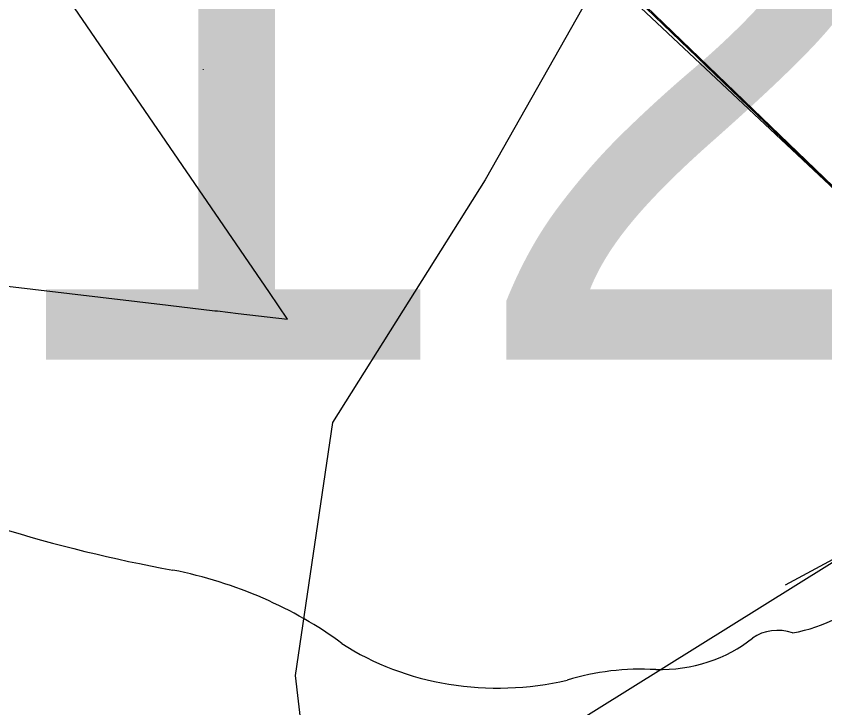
# Model space of a CAD drawing. Extents: x 0 to 39.3, y -3.9 to 22.
# Drawn here: x 4.067 to 4.2313, y 18.4787 to 18.6193 of the extents above; entities that cross this region are included whole.
import ezdxf

# ---------------------------------------------------------------- set-up
doc = ezdxf.new("R2010")
doc.units = 0
for name, color, linetype in [('GM_X_Corporation', 7, 'Continuous'), ('GM_X_Rail_Line', 7, 'Continuous'), ('GM_X_State_Location', 7, 'Continuous'), ('GM_X_State_Route', 7, 'Continuous'), ('GM_X_State_Shield', 7, 'Continuous'), ('GM_X_Township_Road', 7, 'Continuous'), ('SH_Text', 7, 'Continuous')]:
    doc.layers.add(name, color=color, linetype=linetype)

msp = doc.modelspace()

# ---------------------------------------------------------------- linework, layer by layer
at = {"layer": 'GM_X_Corporation'}
for points in [[(3.80948, 18.99739), (3.82067, 18.98804), (3.83299, 18.97589), (3.84138, 18.96764), (3.84583, 18.96288), (3.85511, 18.95466), (3.88252, 18.9274), (3.92534, 18.88569), (3.96262, 18.84841), (4.00987, 18.80258), (4.03017, 18.78234), (4.06191, 18.7517), (4.09697, 18.71664), (4.13462, 18.67973), (4.165, 18.64952), (4.18951, 18.6266), (4.23299, 18.5847), (4.28093, 18.53405), (4.3073, 18.51158), (4.32746, 18.49339), (4.35788, 18.46652), (4.3844, 18.43966), (4.43715, 18.39064)], [(4.43715, 18.39064), (4.3844, 18.43966), (4.35788, 18.46652), (4.32746, 18.49339), (4.3073, 18.51158), (4.28093, 18.53405), (4.23299, 18.5847), (4.18951, 18.6266), (4.165, 18.64952), (4.13462, 18.67973), (4.09697, 18.71664), (4.06191, 18.7517), (4.03017, 18.78234), (4.00987, 18.80258), (3.96262, 18.84841), (3.92534, 18.88569), (3.88252, 18.9274), (3.85511, 18.95466), (3.84583, 18.96288), (3.84138, 18.96764), (3.83299, 18.97589), (3.82067, 18.98804), (3.80948, 18.99739)], [(4.00341, 18.46578), (4.006, 18.48645), (4.01598, 18.56621), (4.01647, 18.57014), (4.09789, 18.56055), (4.10737, 18.55943), (4.10788, 18.55937), (4.1121, 18.55888), (4.12215, 18.55773), (4.11847, 18.5631), (4.07296, 18.62966), (4.07208, 18.66409), (4.07208, 18.6641), (4.07153, 18.68571), (4.07151, 18.68667), (4.07137, 18.69483), (3.9741, 18.78894)]]:
    msp.add_lwpolyline(points, dxfattribs=at)
at = {"layer": 'GM_X_Rail_Line'}
for points in [[(4.18622, 18.62831), (4.16229, 18.58605), (4.13124, 18.5367), (4.12369, 18.48529), (4.12892, 18.43918), (4.15569, 18.40598), (4.19759, 18.37648), (4.47535, 18.17304), (4.96919, 17.80149), (5.02614, 17.76837), (5.21709, 17.68386), (5.32106, 17.63105), (5.39089, 17.58757), (5.43744, 17.54098), (5.46537, 17.50526), (5.48399, 17.47265), (5.64071, 17.11701), (5.6795, 17.02694), (5.72761, 16.96171), (5.77261, 16.91201), (5.96967, 16.67439), (6.19906, 16.40813)], [(4.18622, 18.62831), (4.5461, 18.29048), (5.02431, 17.8281), (5.05481, 17.80455), (5.09109, 17.79139), (5.82191, 17.59599), (5.89111, 17.57346), (5.98316, 17.53226), (6.18094, 17.42458)]]:
    msp.add_lwpolyline(points, dxfattribs=at)
at = {"layer": 'GM_X_State_Route'}
msp.add_lwpolyline([(3.87573, 18.93386), (3.88276, 18.92687), (3.88451, 18.92517), (3.92557, 18.88517), (3.96285, 18.84788), (4.01011, 18.80205), (4.0304, 18.78181), (4.06214, 18.75118), (4.0972, 18.71612), (4.13485, 18.67921), (4.16524, 18.649), (4.18974, 18.62607), (4.23322, 18.58418), (4.26727, 18.54821)], dxfattribs=at)
at = {"layer": 'GM_X_State_Shield'}
for centre, major_axis, start_param, end_param in [((4.15474, 18.70362), (0.2524, 0), 4.195997, 4.488961), ((4.07949, 18.44546), (0.07897, 0), 0.823519, 1.323587), ((4.21846, 18.51597), (0.02824, 0), 4.937069, 5.64225), ((4.22167, 18.48845), (0.00752, 0), 1.147584, 2.315152), ((4.19752, 18.50784), (0.0267, 0), 4.691044, 5.507374), ((4.1649, 18.52282), (0.05011, 0), 4.026481, 4.996735), ((4.19385, 18.45363), (0.04118, 0), 1.495662, 1.94098)]:
    msp.add_ellipse(centre, major_axis=major_axis, ratio=0.8, start_param=start_param, end_param=end_param, dxfattribs=at)
at = {"layer": 'GM_X_Township_Road'}
msp.add_lwpolyline([(4.08976, 18.41195), (4.09366, 18.41475), (4.09977, 18.41923), (4.11304, 18.43037), (4.11968, 18.4358), (4.12669, 18.44115), (4.13089, 18.44416), (4.13583, 18.44785), (4.14904, 18.45655), (4.17042, 18.4694), (4.17174, 18.4702), (4.25224, 18.52037), (4.27785, 18.53703)], dxfattribs=at)
at = {"layer": 'SH_Text'}
msp.add_lwpolyline([(4.33476, 18.56209), (4.28133, 18.53496), (4.22322, 18.50362)], dxfattribs=at)

# ---------------------------------------------------------------- texts
at = {"layer": 'GM_X_State_Location'}
msp.add_text('125', height=0.000189, rotation=0, dxfattribs=at).set_placement((4.10473, 18.60834))
at = {"layer": 'GM_X_State_Shield'}
msp.add_text('125', height=0.131836, dxfattribs=at).set_placement((4.05964, 18.54947))

doc.saveas('drawing.dxf')
